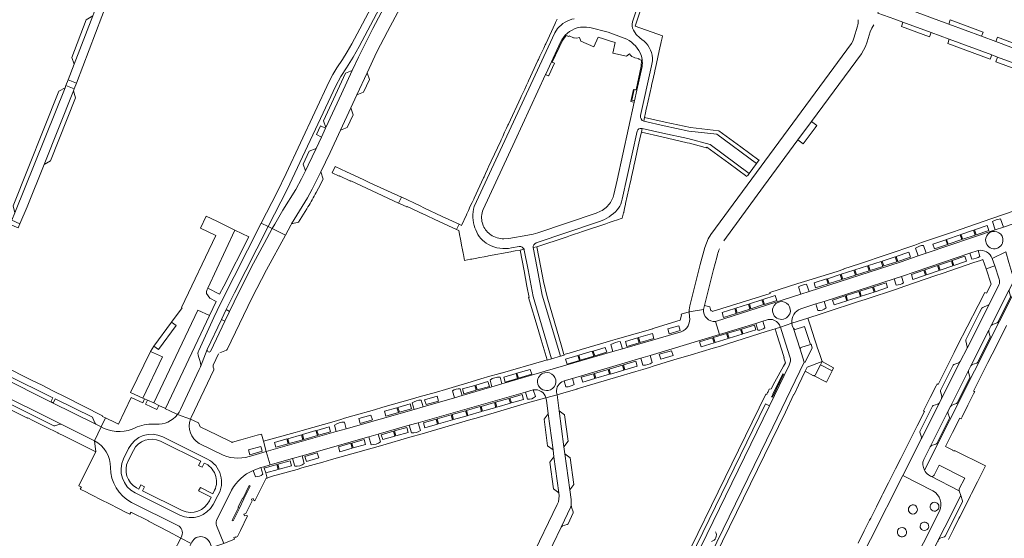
# Model space of a CAD drawing. Header units: metres. Extents: x 166325 to 190320, y 381923 to 404576.
# Tile 324 of 656: x 174459 to 174845, y 388152 to 388355. Entities that reach past the tile are written whole.
import ezdxf

# ---------------------------------------------------------------- set-up
doc = ezdxf.new("R2010")
doc.units = ezdxf.units.M
for name, color, linetype, lineweight in [('B-WE-VH-VERHARDING_ASFALT-GV', 8, 'Continuous', 18), ('B-WE-VH-VERHARDING_BETONSTRAATSTEEN-GV', 8, 'Continuous', 18), ('B-WE-VH-VERHARDING_STRAATBAKSTEEN-GV', 8, 'Continuous', 18)]:
    doc.layers.add(name, color=color, linetype=linetype, lineweight=lineweight)

msp = doc.modelspace()

# ---------------------------------------------------------------- linework, layer by layer
at = {"layer": 'B-WE-VH-VERHARDING_ASFALT-GV', "flags": 128}
msp.add_lwpolyline([(174620.306, 388397.433), (174617.87, 388399.293), (174589.269, 388345.432), (174587.513, 388342.318), (174585.613, 388339.29), (174583.487, 388336.08), (174581.895, 388333.467), (174580.462, 388330.763), (174563.516, 388294.615), (174560.031, 388287.427), (174553.811, 388275.183), (174556.511, 388273.869), (174563.906, 388288.38), (174582.995, 388328.974), (174584.938, 388332.645), (174587.176, 388336.143), (174589.78, 388340.22), (174592.158, 388344.433)], close=True, dxfattribs=at)
for points in [[(174543.275, 388247.895), (174556.511, 388273.869), (174553.811, 388275.183), (174537.806, 388243.678), (174535.243, 388238.194), (174529.248, 388225.371)], [(174529.137, 388223.01), (174529.831, 388221.024), (174530.096, 388219.736), (174529.967, 388218.966), (174532.622, 388225.669), (174538.156, 388237.433), (174539.988, 388241.328), (174543.275, 388247.895)]]:
    msp.add_lwpolyline(points, dxfattribs=at)
at = {"layer": 'B-WE-VH-VERHARDING_ASFALT-GV'}
msp.add_lwpolyline([(174529.248, 388225.371, 0.1850343), (174529.137, 388223.01)], format="xyb", dxfattribs=at)
at = {"layer": 'B-WE-VH-VERHARDING_BETONSTRAATSTEEN-GV', "flags": 128}
for points in [[(174498.369, 388374.613), (174501.566, 388382.976), (174508.738, 388401.74), (174509.181, 388402.899), (174505.864, 388404.148), (174505.412, 388402.967), (174496.808, 388380.459), (174496.496, 388379.613), (174489.702, 388361.716), (174487.694, 388356.403), (174480.458, 388337.46), (174478.057, 388331.358), (174481.319, 388330.068), (174491.319, 388356.193)], [(174853.652, 388341.992), (174841.825, 388346.382), (174836.207, 388348.468), (174823.393, 388353.225), (174821.977, 388353.751), (174797.543, 388362.859), (174795.619, 388357.492), (174802.214, 388355.176), (174805.381, 388354.007), (174816.436, 388349.926), (174823.58, 388347.289), (174840.215, 388341.148), (174842.548, 388340.287), (174867.074, 388331.234), (174873.329, 388328.925), (174889.057, 388323.119), (174900.053, 388319.06), (174902.274, 388317.979), (174905.053, 388322.742), (174903.835, 388323.346), (174903.203, 388323.593), (174876.594, 388333.474), (174865.675, 388337.528)], [(174487.694, 388356.403), (174485.177, 388354.897), (174479.57, 388340.105), (174480.458, 388337.46)], [(174842.548, 388340.287), (174841.852, 388338.491), (174866.347, 388329.378), (174866.426, 388329.477), (174867.074, 388331.234)], [(174668.714, 388337.849), (174667.85, 388338.248), (174667.567, 388338.379), (174665.389, 388333.664), (174665.303, 388333.479), (174666.036, 388333.141), (174666.423, 388332.962), (174666.505, 388333.138)], [(174480.165, 388327.054), (174480.49, 388327.902), (174477.208, 388329.2), (174476.842, 388328.269), (174457.224, 388279.277), (174455.966, 388276.33), (174459.173, 388274.978), (174462, 388281.595), (174468.673, 388298.242)], [(174476.842, 388328.269), (174474.4, 388326.955), (174456.505, 388281.956), (174457.224, 388279.277)], [(174481.319, 388330.068), (174478.057, 388331.358), (174477.208, 388329.2), (174480.49, 388327.902)], [(174480.165, 388327.054), (174468.673, 388298.242), (174471.089, 388299.608), (174480.96, 388324.33)], [(174701.073, 388327.334), (174699.95, 388327.581), (174699.043, 388323.459), (174700.158, 388323.18)], [(174712.156, 388314.831), (174704.102, 388316.591), (174703.783, 388315.152), (174711.833, 388313.366), (174721.429, 388311.237), (174732.397, 388310.156), (174747.997, 388298.619), (174749.025, 388300.01), (174748.96, 388300.057), (174748.842, 388299.896), (174741.835, 388305.068), (174733.214, 388311.438), (174722.099, 388312.647)], [(174771.651, 388313.52), (174769.561, 388315.059), (174764.221, 388307.854), (174766.248, 388306.345), (174770.95, 388312.589)], [(174711.206, 388310.521), (174703.149, 388312.286), (174702.826, 388310.827), (174710.883, 388309.054), (174720.826, 388306.73), (174721.663, 388306.508), (174726.985, 388305.097), (174728.285, 388304.753), (174728.524, 388305.005), (174737.11, 388298.667), (174744.131, 388293.495), (174744.504, 388293.961), (174744.587, 388293.916), (174745.152, 388294.71), (174729.838, 388306.041), (174721.119, 388308.351)], [(174596.423, 388291.059), (174593.797, 388292.29), (174587.25, 388295.357), (174582.723, 388297.478), (174581.542, 388294.96), (174584.365, 388293.633), (174584.443, 388293.79), (174588.846, 388291.71), (174588.89, 388291.802), (174607.614, 388283.08), (174607.655, 388283.061), (174608.732, 388285.414)], [(174616.123, 388281.964), (174608.863, 388285.349), (174608.732, 388285.414), (174607.655, 388283.061), (174609.425, 388282.228), (174610.832, 388281.566), (174610.923, 388281.524), (174611.04, 388281.773), (174615.142, 388279.835), (174616.535, 388279.176), (174616.689, 388279.104), (174623.813, 388275.769), (174630.386, 388272.717), (174631.344, 388274.805), (174624.768, 388277.88), (174617.508, 388281.263)], [(174459.173, 388274.978), (174455.966, 388276.33), (174455.268, 388274.692), (174458.466, 388273.324)], [(174548.921, 388269.852), (174543.429, 388272.504), (174532.841, 388249.773), (174537.469, 388247.387), (174539.104, 388250.561)], [(174658.418, 388256.887), (174656.938, 388264.639), (174656.833, 388264.972), (174655.316, 388264.684), (174656.853, 388256.587), (174657.988, 388250.575), (174658.891, 388246.125), (174658.616, 388246.029), (174662.328, 388233.537), (174663.513, 388229.549), (174665.844, 388221.706), (174665.895, 388221.563), (174667.613, 388222.062), (174660.415, 388246.429)], [(174665.866, 388246.38), (174664.492, 388252.338), (174663.44, 388257.851), (174661.913, 388265.94), (174660.411, 388265.654), (174661.956, 388257.566), (174663.991, 388246.96), (174671.089, 388223.071), (174672.553, 388223.496), (174672.48, 388223.755), (174671.671, 388226.643)], [(174847.092, 388249.145), (174839.986, 388235.068), (174840.581, 388235.565), (174842.304, 388236.114), (174842.609, 388236.402), (174847.57, 388246.231), (174847.607, 388246.619), (174847.004, 388248.393)], [(174839.172, 388243.339), (174838.702, 388243.043), (174836.706, 388242.196), (174836.393, 388241.916), (174835.485, 388240.148), (174830.126, 388229.44), (174830.074, 388229.07), (174830.631, 388226.749), (174830.55, 388226.269)], [(174533.49, 388239.01), (174528.857, 388241.166), (174511.616, 388204.761), (174513.67, 388203.815), (174516.262, 388202.621)], [(174518.596, 388236.37), (174511.721, 388227), (174513.492, 388225.743), (174520.362, 388235.117)], [(174762.5, 388233.904), (174765.076, 388225.879), (174765.397, 388226.528), (174769.103, 388227.732), (174766.848, 388234.778), (174763.126, 388233.58)], [(174839.091, 388233.295), (174832.029, 388219.302), (174832.604, 388219.786), (174834.345, 388220.349), (174834.63, 388220.599), (174839.587, 388230.424), (174839.606, 388230.81), (174839.04, 388232.508)], [(174510.362, 388224.934), (174502.574, 388208.925), (174507.411, 388206.698), (174515.018, 388222.782)], [(174773.72, 388220.97), (174773.087, 388219.762), (174777.669, 388217.412), (174778.197, 388218.505)], [(174827.878, 388220.971), (174827.311, 388220.448), (174825.398, 388219.789), (174825.117, 388219.53), (174820.157, 388209.669), (174820.105, 388209.299), (174820.676, 388207.371), (174820.582, 388206.504)], [(174758.327, 388216.193), (174758.627, 388216.055), (174754.224, 388207.013), (174753.92, 388207.167), (174753.988, 388207.306), (174754.379, 388208.107), (174754.427, 388208.205)], [(174777.669, 388217.412), (174773.087, 388219.762), (174770.983, 388215.679), (174770.396, 388215.483), (174775.473, 388212.871)], [(174831.123, 388217.509), (174824.006, 388203.411), (174824.621, 388203.927), (174826.367, 388204.504), (174826.646, 388204.746), (174831.599, 388214.592), (174831.635, 388214.977), (174831.058, 388216.748)], [(174819.744, 388204.842), (174819.112, 388204.302), (174817.303, 388203.715), (174817.013, 388203.472), (174812.057, 388193.625), (174812.016, 388193.26), (174812.625, 388191.398), (174812.546, 388190.568)], [(174670.624, 388201.741), (174672.476, 388187.599), (174674.088, 388189.736), (174672.713, 388200.138)], [(174823.13, 388201.676), (174816.038, 388187.629), (174816.64, 388188.11), (174818.352, 388188.658), (174818.635, 388188.902), (174823.61, 388198.738), (174823.644, 388199.119), (174823.073, 388200.881)], [(174666.299, 388200.514), (174664.706, 388198.365), (174666.069, 388188.009), (174668.189, 388186.402)], [(174668.57, 388183.639), (174666.97, 388181.511), (174668.329, 388171.149), (174670.473, 388169.544)], [(174672.861, 388184.843), (174674.753, 388170.696), (174676.358, 388172.854), (174674.959, 388183.248)], [(174675.359, 388164.788), (174675.221, 388164.016), (174671.388, 388156.09), (174671.967, 388156.604), (174673.804, 388157.198), (174674.077, 388157.446), (174676.158, 388161.728), (174676.16, 388162.074), (174675.455, 388163.92)], [(174526.289, 388149.69), (174522.206, 388151.814), (174519.556, 388146.541), (174523.708, 388144.529)]]:
    msp.add_lwpolyline(points, close=True, dxfattribs=at)
for points in [[(174621.737, 388397.121), (174597.599, 388351.515), (174591.903, 388340.245), (174589.477, 388334.98), (174585.298, 388325.91), (174579.139, 388312.726), (174579.022, 388312.475), (174577.382, 388308.965), (174575.266, 388304.435), (174572.224, 388297.923), (174571.16, 388295.765), (174569.565, 388292.528), (174567.34, 388288.409), (174562.304, 388280.247), (174559.145, 388274.885), (174558.132, 388273.079), (174563.269, 388270.577), (174565.404, 388274.473), (174565.673, 388274.911), (174569.867, 388281.736), (174571.878, 388285.081), (174573.767, 388288.496), (174577.189, 388295.281), (174580.787, 388302.875), (174584.854, 388311.675), (174588.878, 388320.383), (174591.249, 388325.451), (174595.291, 388334.089), (174599.152, 388342.342), (174603.329, 388350.386), (174614.106, 388370.673)], [(174699.345, 388354.063), (174708.346, 388381.47), (174708.418, 388381.689), (174703.923, 388383.251), (174703.669, 388383.333), (174695.611, 388358.828)], [(174700.378, 388352.411), (174700.916, 388353.968), (174701.948, 388357.122), (174703.337, 388361.395), (174703.641, 388362.329), (174704.174, 388363.968), (174707.883, 388375.421), (174709.752, 388380.993), (174708.346, 388381.47), (174699.345, 388354.063)], [(174669.803, 388355.162), (174669.202, 388353.86), (174669.026, 388353.479), (174665.316, 388345.501), (174665.135, 388345.11), (174664.539, 388343.822), (174663.819, 388342.266), (174663.065, 388340.636), (174662.468, 388339.348), (174662.29, 388338.963), (174658.575, 388330.978), (174658.395, 388330.587), (174657.797, 388329.299), (174657.081, 388327.754), (174656.321, 388326.115), (174655.724, 388324.826), (174655.547, 388324.444), (174650.723, 388314.061), (174650.542, 388313.671), (174649.945, 388312.383), (174649.233, 388310.847), (174648.469, 388309.198), (174647.872, 388307.91), (174647.695, 388307.528), (174643.996, 388299.559), (174643.815, 388299.169), (174643.218, 388297.881), (174642.499, 388296.331), (174641.742, 388294.696), (174641.145, 388293.408), (174640.968, 388293.026), (174637.264, 388285.046), (174637.083, 388284.656), (174636.486, 388283.367), (174635.768, 388281.818), (174635.01, 388280.183), (174634.412, 388278.895), (174634.235, 388278.513), (174632.308, 388274.355), (174631.344, 388274.805), (174630.386, 388272.717), (174631.295, 388272.294), (174631.714, 388270.06), (174631.794, 388269.637), (174632.056, 388268.242), (174632.372, 388266.556), (174632.703, 388264.792), (174632.965, 388263.396), (174633.042, 388262.985), (174633.489, 388260.6), (174635.88, 388261.054), (174636.303, 388261.134), (174637.698, 388261.398), (174639.549, 388261.749), (174641.147, 388262.052), (174642.542, 388262.316), (174642.952, 388262.394), (174651.613, 388264.03), (174652.036, 388264.109), (174653.402, 388264.365), (174655.316, 388264.684), (174656.833, 388264.972)], [(174669.956, 388351.466), (174668.899, 388349.806), (174637.311, 388281.689)], [(174696.105, 388347.731), (174689.836, 388350.12), (174682.588, 388351.873)], [(174703.783, 388315.152), (174704.102, 388316.591), (174704.467, 388318.476), (174704.774, 388319.883), (174704.867, 388320.306), (174706.767, 388328.903), (174706.86, 388329.323), (174707.168, 388330.699), (174707.551, 388332.41), (174707.934, 388334.124), (174708.242, 388335.5), (174708.337, 388335.925), (174710.217, 388344.513), (174710.315, 388344.932), (174710.638, 388346.302), (174711.009, 388347.879), (174711.167, 388348.585), (174700.378, 388352.411)], [(174671.147, 388346.126), (174667.567, 388338.379), (174667.85, 388338.248), (174671.904, 388346.835), (174673.345, 388348.757), (174674.337, 388348.31), (174674.48, 388348.629), (174676.187, 388347.865), (174676.401, 388347.835), (174676.547, 388347.814), (174677.401, 388347.693), (174678.609, 388347.908), (174679.122, 388346.551), (174684.134, 388344.308), (174685.847, 388348.134), (174688.004, 388347.439), (174690.395, 388346.669), (174692.511, 388345.987), (174691.628, 388341.883), (174697.01, 388340.718), (174698.233, 388341.511)], [(174699.691, 388350.798), (174700.824, 388349.202), (174702.262, 388347.853), (174703.044, 388347.237), (174703.891, 388346.569)], [(174640.842, 388280.544), (174653.256, 388307.409), (174665.303, 388333.479), (174665.389, 388333.664), (174667.567, 388338.379), (174671.147, 388346.126)], [(174700.302, 388340.036), (174701.715, 388339.725), (174701.969, 388339.669), (174701.886, 388339.292), (174702.86, 388339.099), (174702.796, 388336.705), (174700.752, 388327.416), (174699.74, 388327.654), (174698.738, 388322.871), (174699.236, 388322.762), (174700.027, 388322.587), (174700.158, 388323.18), (174699.043, 388323.459), (174699.95, 388327.581), (174701.073, 388327.334), (174703.105, 388336.565)], [(174703.105, 388336.565), (174701.073, 388327.334), (174700.158, 388323.18), (174700.027, 388322.587), (174693.321, 388292.129), (174692.082, 388286.502)], [(174707.147, 388338.832), (174706.86, 388336.907), (174702.507, 388317.376)], [(174702.948, 388312.33), (174703.149, 388312.286), (174711.206, 388310.521), (174721.119, 388308.351), (174729.838, 388306.041), (174745.152, 388294.71), (174747.997, 388298.619), (174732.397, 388310.156), (174721.429, 388311.237), (174711.833, 388313.366), (174703.783, 388315.152)], [(174701.139, 388311.238), (174695.315, 388284.584), (174695.082, 388283.515)], [(174699.709, 388296.77), (174700.015, 388298.157), (174700.104, 388298.557), (174701.995, 388307.163), (174702.085, 388307.584), (174702.38, 388308.952), (174702.826, 388310.827), (174703.149, 388312.286), (174702.948, 388312.33)], [(174660.411, 388265.654), (174661.913, 388265.94), (174673.296, 388269.746), (174673.696, 388269.88), (174675.042, 388270.333), (174676.683, 388270.884), (174678.369, 388271.451), (174679.715, 388271.903), (174680.122, 388272.04), (174688.453, 388274.857), (174688.853, 388274.991), (174690.199, 388275.443), (174691.844, 388275.997), (174693.526, 388276.562), (174694.872, 388277.014), (174695.28, 388277.151), (174695.87, 388279.257), (174695.911, 388279.435), (174696.264, 388281.146), (174696.583, 388282.53), (174696.68, 388282.949), (174698.553, 388291.537), (174698.646, 388291.956), (174698.952, 388293.343), (174699.332, 388295.066), (174699.709, 388296.77)], [(174532.563, 388249.215), (174532.841, 388249.773), (174543.429, 388272.504), (174536.386, 388276.009), (174532.177, 388277.968), (174529.93, 388273.223), (174535.914, 388270.33), (174522.563, 388242.144), (174522.826, 388242.003), (174518.596, 388236.37), (174520.362, 388235.117), (174513.492, 388225.743), (174511.721, 388227), (174510.362, 388224.934), (174515.018, 388222.782), (174507.411, 388206.698), (174508.042, 388206.407), (174509.174, 388205.885), (174511.616, 388204.761), (174528.857, 388241.166)], [(174685.638, 388279.363), (174685.057, 388279.167), (174662.279, 388271.476), (174660.355, 388270.895), (174658.375, 388270.469), (174650.916, 388269.149)], [(174640.632, 388274.784), (174640.511, 388275.169)], [(174661.533, 388267.481), (174685.272, 388275.471), (174686.477, 388275.876)], [(174550.109, 388245.795), (174555.793, 388256.932), (174563.269, 388270.577), (174558.132, 388273.079), (174554.869, 388267.265), (174550.806, 388259.53), (174545.026, 388248.152), (174541.35, 388240.658), (174539.511, 388236.759), (174534.027, 388225.134)], [(174637.893, 388272.543), (174637.582, 388273.332)], [(174643.786, 388270.671), (174643.442, 388270.913)], [(174650.916, 388269.149), (174648.96, 388269.022)], [(174651.96, 388265.528), (174654.914, 388266.106)], [(174656.833, 388264.972), (174656.938, 388264.639), (174658.418, 388256.887), (174660.415, 388246.429), (174667.613, 388222.062), (174671.089, 388223.071), (174663.991, 388246.96)], [(174663.991, 388246.96), (174661.956, 388257.566), (174660.411, 388265.654)], [(174847.092, 388249.145), (174848.468, 388251.823), (174848.685, 388253.196), (174848.465, 388254.528), (174846.932, 388259.801), (174845.795, 388263.956), (174840.454, 388261.361), (174841.427, 388258.47), (174843.181, 388253.335)], [(174843.181, 388253.335), (174841.427, 388258.47), (174838.003, 388257.304), (174840.031, 388251.341), (174838.211, 388247.743), (174837.461, 388248.096), (174834.853, 388242.963), (174830.585, 388234.618), (174826.856, 388227.292), (174825.479, 388224.528), (174824.842, 388223.195), (174822.075, 388217.711), (174819.222, 388212.056), (174818.776, 388212.281), (174818.372, 388211.477), (174816.104, 388206.965), (174813.847, 388202.476), (174813.443, 388201.672), (174813.889, 388201.447), (174811.023, 388195.77), (174808.256, 388190.288), (174806.949, 388187.699), (174804.562, 388182.97), (174802.508, 388178.901), (174802.108, 388178.108), (174799.789, 388173.513), (174797.585, 388169.146), (174797.18, 388168.343), (174795.016, 388164.057), (174792.761, 388159.588), (174792.356, 388158.784), (174790.243, 388154.6), (174787.857, 388149.872)], [(174813.812, 388178.42), (174853.057, 388256.241)], [(174853.057, 388256.241), (174813.812, 388178.42)], [(174843.033, 388251.022), (174839.172, 388243.339), (174830.55, 388226.269), (174827.878, 388220.971), (174820.582, 388206.504), (174819.744, 388204.842), (174812.546, 388190.568), (174805.341, 388176.281), (174817.129, 388170.276)], [(174805.341, 388176.281), (174812.546, 388190.568), (174812.625, 388191.398), (174812.016, 388193.26), (174812.057, 388193.625), (174817.013, 388203.472), (174817.303, 388203.715), (174819.112, 388204.302), (174819.744, 388204.842), (174820.582, 388206.504), (174820.676, 388207.371), (174820.105, 388209.299), (174820.157, 388209.669), (174825.117, 388219.53), (174825.398, 388219.789), (174827.311, 388220.448), (174827.878, 388220.971), (174830.55, 388226.269), (174830.631, 388226.749), (174830.074, 388229.07), (174830.126, 388229.44), (174835.485, 388240.148), (174836.393, 388241.916), (174836.706, 388242.196), (174838.702, 388243.043), (174839.172, 388243.339), (174843.033, 388251.022)], [(174528.857, 388241.166), (174533.49, 388239.01), (174536.061, 388244.575), (174533.608, 388245.836), (174533.595, 388245.855), (174532.31, 388247.683)], [(174813.546, 388182.665), (174816.038, 388187.629), (174823.13, 388201.676), (174824.006, 388203.411), (174831.123, 388217.509), (174832.029, 388219.302), (174839.091, 388233.295), (174839.986, 388235.068), (174847.092, 388249.145)], [(174537.598, 388224.457), (174540.178, 388225.432), (174540.458, 388225.703), (174550.109, 388245.795)], [(174847.57, 388246.231), (174842.609, 388236.402), (174842.304, 388236.114), (174840.581, 388235.565), (174839.986, 388235.068), (174839.091, 388233.295), (174839.04, 388232.508), (174839.606, 388230.81), (174839.587, 388230.424), (174834.63, 388220.599), (174834.345, 388220.349), (174832.604, 388219.786), (174832.029, 388219.302), (174831.123, 388217.509), (174831.058, 388216.748), (174831.635, 388214.977), (174831.599, 388214.592), (174826.646, 388204.746), (174826.367, 388204.504), (174824.621, 388203.927), (174824.006, 388203.411), (174823.13, 388201.676), (174823.073, 388200.881), (174823.644, 388199.119), (174823.61, 388198.738), (174818.635, 388188.902), (174818.352, 388188.658), (174816.64, 388188.11), (174816.038, 388187.629), (174813.546, 388182.665)], [(174712.701, 388105.631), (174759.353, 388201.184), (174759.306, 388201.207), (174762.686, 388208.151), (174762.742, 388208.124), (174764.51, 388211.745), (174767.029, 388217.171), (174767.838, 388218.821), (174773.72, 388220.97), (174772.84, 388223.741), (174771.797, 388226.608), (174771.481, 388227.599), (174770.732, 388229.952), (174769.026, 388235.309), (174768.157, 388238.039), (174761.827, 388236.016), (174762.017, 388235.143), (174762.5, 388233.904), (174763.126, 388233.58), (174766.848, 388234.778), (174769.103, 388227.732), (174769.393, 388227.821), (174769.853, 388226.369), (174767.053, 388220.694), (174766.72, 388220.722), (174754.409, 388195.338), (174707.924, 388100.115)], [(174766.72, 388220.722), (174765.076, 388225.879), (174762.5, 388233.904), (174762.017, 388235.143), (174761.827, 388236.016), (174757.351, 388234.483), (174757.93, 388232.733), (174761.112, 388222.817)], [(174761.112, 388222.817), (174757.93, 388232.733), (174757.351, 388234.483), (174755.282, 388233.829), (174756.088, 388231.166), (174757.777, 388225.819), (174758.535, 388223.419), (174758.826, 388222.497), (174758.671, 388222.448), (174759.295, 388220.472), (174758.628, 388219.241), (174755.204, 388213.025), (174753.735, 388210.333), (174753.017, 388210.112), (174752.987, 388210.127), (174752.498, 388209.133), (174752.453, 388209.042), (174752.354, 388208.842), (174752.076, 388208.241), (174751.993, 388208.062), (174751.701, 388208.205), (174703.728, 388110.022)], [(174823.26, 388151.262), (174825.202, 388155.2), (174827.35, 388159.459), (174827.715, 388160.183), (174829.614, 388163.948), (174831.889, 388168.459), (174832.294, 388169.263), (174834.608, 388173.849), (174835.256, 388175.135), (174837.77, 388180.119), (174825.667, 388186.177), (174825.501, 388185.824), (174824.908, 388186.101), (174824.978, 388186.221), (174822.126, 388187.664), (174824.9, 388193.145), (174827.759, 388198.793), (174828.19, 388198.567), (174828.595, 388199.371), (174830.873, 388203.894), (174833.133, 388208.383), (174833.538, 388209.187), (174833.11, 388209.403), (174835.974, 388215.083), (174838.74, 388220.568), (174840.417, 388223.902), (174843.231, 388229.476), (174846.045, 388235.051)], [(174532.622, 388225.669), (174529.967, 388218.966), (174529.45, 388217.864), (174522.069, 388202.142), (174521.556, 388201.16), (174520.935, 388200.242), (174526.024, 388198.46), (174526.146, 388198.783), (174526.283, 388199.101), (174535.159, 388217.771), (174535.201, 388218.119), (174534.94, 388218.77), (174534.906, 388219.147), (174534.981, 388219.562), (174537.086, 388223.972)], [(174760.834, 388219.601), (174753.044, 388203.621), (174703.898, 388102.805), (174703.732, 388102.464), (174707.924, 388100.115), (174754.409, 388195.338), (174766.72, 388220.722)], [(174751.543, 388204.412), (174753.044, 388203.621), (174760.834, 388219.601)], [(174656.628, 388125.812), (174663.948, 388140.819), (174668.095, 388149.32), (174671.388, 388156.09), (174675.221, 388164.016), (174675.359, 388164.788), (174675.254, 388166.98), (174674.753, 388170.696), (174672.861, 388184.843), (174672.476, 388187.599), (174670.624, 388201.741), (174669.786, 388207.913), (174665.377, 388206.778), (174665.584, 388205.862), (174666.299, 388200.514), (174668.189, 388186.402), (174668.57, 388183.639), (174670.473, 388169.544)], [(174702.327, 388103.556), (174751.543, 388204.412)], [(174531.372, 388181.216), (174530.603, 388179.627), (174529.246, 388180.287), (174530.045, 388181.899), (174514.271, 388189.784)], [(174503.646, 388186.187), (174501.568, 388182.04)], [(174816.335, 388176.059), (174827.418, 388170.322), (174827.486, 388171.086), (174829.647, 388175.351), (174819.55, 388180.434), (174817.618, 388176.508)], [(174817.618, 388176.508), (174819.55, 388180.434), (174829.647, 388175.351), (174827.486, 388171.086), (174827.418, 388170.322), (174828.05, 388168.553), (174828.812, 388166.421), (174828.803, 388166.055), (174821.98, 388152.568), (174821.682, 388152.312), (174819.873, 388151.729)], [(174754.603, 388075.979), (174805.341, 388176.281)], [(174777.358, 388068.151), (174778.964, 388071.317), (174784.439, 388082.107), (174784.482, 388082.192), (174828.05, 388168.553), (174827.418, 388170.322), (174816.335, 388176.059), (174816.259, 388176.098), (174815.429, 388176.601)], [(174815.429, 388176.601), (174816.259, 388176.098), (174816.335, 388176.059)], [(174533.489, 388166.432), (174534.148, 388167.826), (174529.246, 388170.266), (174529.92, 388171.62), (174534.809, 388169.164), (174535.497, 388170.538)], [(174828.05, 388168.553), (174784.482, 388082.192)], [(174819.873, 388151.729), (174821.682, 388152.312), (174821.98, 388152.568), (174828.803, 388166.055), (174828.812, 388166.421), (174828.05, 388168.553)], [(174669.875, 388164.983), (174666.445, 388157.931), (174659.328, 388143.348), (174636.911, 388097.454), (174628.154, 388079.503), (174626.249, 388075.601), (174624.199, 388071.403), (174613.227, 388048.948), (174612.747, 388047.966)], [(174819.738, 388162.395), (174775.438, 388074.7), (174771.526, 388066.974), (174766.965, 388057.965), (174766.936, 388057.619), (174767.181, 388056.844), (174767.134, 388056.085), (174765.209, 388052.263), (174769.331, 388050.165), (174771.073, 388053.62)]]:
    msp.add_lwpolyline(points, dxfattribs=at)
at = {"layer": 'B-WE-VH-VERHARDING_BETONSTRAATSTEEN-GV'}
for points in [[(174676.536, 388355.335, 0.1724509), (174669.956, 388351.466)], [(174677.71, 388351.708, 0.2179113), (174671.147, 388346.126)], [(174682.588, 388351.873, 0.1146694), (174677.71, 388351.708)], [(174699.345, 388354.063, 0.1947068), (174699.691, 388350.798)], [(174696.105, 388347.731, -0.1911782), (174702.367, 388341.911)], [(174707.147, 388338.832, 0.2281545), (174703.891, 388346.569)], [(174698.233, 388341.511, 0.1862017), (174700.302, 388340.036)], [(174702.367, 388341.911, -0.1511074), (174703.105, 388336.565)], [(174703.783, 388315.152, -0.3552835), (174702.507, 388317.376)], [(174702.948, 388312.33, 0.38352), (174701.139, 388311.238)], [(174692.082, 388286.502, -0.1199738), (174689.98, 388282.34)], [(174637.311, 388281.689, 0.16386), (174637.582, 388273.332)], [(174689.98, 388282.34, -0.1243141), (174685.638, 388279.363)], [(174693.386, 388280.383, 0.1083138), (174695.082, 388283.515)], [(174640.511, 388275.169, -0.1761457), (174640.842, 388280.544)], [(174686.477, 388275.876, 0.1102054), (174693.386, 388280.383)], [(174643.442, 388270.913, -0.1530673), (174640.632, 388274.784)], [(174642.862, 388266.81, -0.1694951), (174637.893, 388272.543)], [(174648.96, 388269.022, -0.1390878), (174643.786, 388270.671)], [(174642.862, 388266.81, 0.1679879), (174651.96, 388265.528)], [(174660.411, 388265.654, -0.3303366), (174661.533, 388267.481)], [(174837.915, 388269.383, 0.9406055), (174844.423, 388267.424)], [(174656.833, 388264.972, 0.3301835), (174654.914, 388266.106)], [(174843.181, 388253.335, -0.1927154), (174843.033, 388251.022)], [(174532.31, 388247.683, -0.1586026), (174532.563, 388249.215)], [(174761.038, 388239.744, 1.010288), (174754.476, 388242.182)], [(174754.476, 388242.182, 0.9900437), (174761.038, 388239.744)], [(174534.027, 388225.134, -0.9090413), (174532.622, 388225.669)], [(174760.834, 388219.601, 0.1767066), (174761.112, 388222.817)], [(174662.154, 388212.888, 0.4516888), (174666.336, 388209.691)], [(174514.271, 388189.784, 0.4087168), (174503.646, 388186.187)], [(174501.568, 388182.04, 0.4018851), (174504.899, 388171.491)], [(174813.812, 388178.42, -0.2161426), (174813.546, 388182.665)], [(174535.497, 388170.538, 0.4288765), (174531.372, 388181.216)], [(174813.812, 388178.42, 0.1199372), (174815.429, 388176.601)], [(174816.335, 388176.059, 0.4052118), (174817.618, 388176.508)], [(174817.129, 388170.276, -0.401833), (174819.738, 388162.395)], [(174522.782, 388162.618, 0.4122257), (174533.489, 388166.432)], [(174670.473, 388169.544, -0.1581002), (174669.875, 388164.983)], [(174530.688, 388152.319, 0.3464062), (174526.579, 388150.241)], [(174731.963, 388154.238, -0.4840669), (174730.295, 388150.488)], [(174819.873, 388151.729, 0.4051201), (174819.272, 388150.502)]]:
    msp.add_lwpolyline(points, format="xyb", dxfattribs=at)
at = {"layer": 'B-WE-VH-VERHARDING_STRAATBAKSTEEN-GV', "flags": 128}
for points in [[(174620.306, 388397.433), (174592.158, 388344.433), (174589.78, 388340.22), (174587.176, 388336.143), (174584.938, 388332.645), (174582.995, 388328.974), (174563.906, 388288.38), (174556.511, 388273.869), (174558.132, 388273.079), (174559.145, 388274.885), (174562.304, 388280.247), (174567.34, 388288.409), (174569.565, 388292.528), (174571.16, 388295.765), (174570.259, 388298.389), (174572.622, 388303.416), (174575.266, 388304.435), (174577.382, 388308.965), (174575.399, 388309.92), (174576.975, 388313.351), (174579.022, 388312.475), (174579.139, 388312.726), (174578.182, 388315.301), (174586.806, 388333.948), (174589.477, 388334.98), (174591.903, 388340.245), (174597.599, 388351.515), (174621.737, 388397.121)], [(174797.543, 388362.859), (174821.977, 388353.751)], [(174787.635, 388352.35), (174786.203, 388347.7), (174785.744, 388346.478), (174785.173, 388345.584), (174730.04, 388270.82), (174729.086, 388269.074), (174727.783, 388265.718), (174725.958, 388259.06), (174721.838, 388242.775), (174721.592, 388241.253), (174721.554, 388240.48), (174727.173, 388241.415), (174727.573, 388242.976), (174731.165, 388257.002), (174732.406, 388261.827), (174732.686, 388262.917)], [(174764.221, 388307.854), (174769.561, 388315.059), (174789.195, 388341.554), (174790.677, 388344.405), (174791.374, 388346.32), (174792.525, 388350.157), (174793.186, 388351.579), (174794.024, 388352.904)], [(174735.109, 388268.346), (174750.713, 388289.626), (174764.221, 388307.854)], [(174576.201, 388288.945), (174578.015, 388292.472), (174577.189, 388295.281), (174573.767, 388288.496), (174571.878, 388285.081), (174569.867, 388281.736), (174565.673, 388274.911), (174568.398, 388275.593), (174571.675, 388280.888), (174572.1, 388281.575)], [(174575.322, 388287.237), (174576.201, 388288.945)], [(174889.898, 388282.46), (174888.052, 388288.457), (174875.279, 388284.1), (174872.125, 388283.024), (174844.796, 388273.712), (174841.599, 388272.627), (174814.479, 388263.422), (174811.431, 388262.387), (174804.291, 388259.929), (174768.611, 388248.443), (174765.38, 388247.403), (174731.958, 388236.735), (174733.505, 388231.647), (174747.685, 388235.957), (174750.428, 388236.834), (174751.723, 388237.249)], [(174863.931, 388285.143), (174840.228, 388277.011), (174827.887, 388272.778), (174824.808, 388271.721), (174812.727, 388267.577), (174810.046, 388266.657), (174788.414, 388259.236), (174788.399, 388259.344), (174782.165, 388257.324), (174782.234, 388257.134), (174779.554, 388256.311), (174766.863, 388252.416), (174764.236, 388251.58), (174753.22, 388248.075), (174753.32, 388247.708), (174730.622, 388240.602), (174730.499, 388240.959), (174730.119, 388240.841), (174729.667, 388242.41), (174727.573, 388242.976), (174727.173, 388241.415)], [(174841.599, 388272.627), (174840.508, 388275.899), (174841.957, 388276.565), (174843.687, 388276.969), (174844.796, 388273.712), (174872.125, 388283.024)], [(174813.485, 388266.524), (174814.479, 388263.422), (174841.599, 388272.627)], [(174767.621, 388251.308), (174768.611, 388248.443), (174804.291, 388259.929), (174811.431, 388262.387), (174810.363, 388265.414)], [(174801.925, 388253.42), (174804.839, 388254.358), (174831.591, 388263.449), (174834.878, 388264.504)], [(174832.389, 388261.08), (174831.591, 388263.449), (174804.839, 388254.358), (174805.667, 388251.89)], [(174834.878, 388264.504), (174835.593, 388262.214)], [(174840.454, 388261.361), (174845.795, 388263.956)], [(174805.773, 388250.36), (174818.354, 388254.67), (174820.846, 388255.524), (174833.249, 388259.773), (174835.811, 388260.651), (174836.755, 388260.974), (174838.003, 388257.304), (174841.427, 388258.47), (174840.454, 388261.361)], [(174765.348, 388241.648), (174771.25, 388243.547), (174774.464, 388244.582), (174801.925, 388253.42)], [(174802.705, 388250.98), (174801.925, 388253.42), (174774.464, 388244.582), (174775.24, 388242.054)], [(174731.958, 388236.735), (174765.38, 388247.403), (174764.496, 388250.207)], [(174761.827, 388236.016), (174768.157, 388238.039), (174773.298, 388239.715), (174775.324, 388240.372), (174787.983, 388244.478), (174790.643, 388245.34), (174803.262, 388249.433), (174805.773, 388250.36)], [(174772.03, 388241.007), (174771.25, 388243.547), (174765.348, 388241.648)], [(174721.659, 388238.546), (174721.554, 388240.48), (174718.45, 388239.601), (174718.6, 388239.106), (174718.111, 388237.141), (174709.943, 388234.712), (174707.836, 388234.085), (174707.459, 388233.973), (174707.302, 388233.926), (174707.337, 388233.818), (174693.456, 388229.856), (174690.789, 388229.094), (174687.733, 388228.222), (174679.294, 388225.725), (174677.147, 388225.096), (174674.515, 388224.325), (174672.48, 388223.755), (174672.553, 388223.496), (174671.089, 388223.071), (174667.613, 388222.062), (174665.895, 388221.563), (174665.844, 388221.706), (174664.554, 388221.303), (174647.533, 388216.309), (174647.477, 388216.408), (174646.406, 388216.092), (174643.385, 388215.2), (174639.867, 388214.162), (174634.438, 388212.482), (174631.2, 388211.544), (174628.668, 388210.82), (174626.006, 388210.059), (174622.459, 388209.045), (174615.76, 388207.131), (174613.092, 388206.368), (174601.505, 388203.056), (174598.15, 388202.097), (174589.744, 388199.694), (174586.412, 388198.742), (174584.949, 388198.323), (174582.319, 388197.526), (174569.823, 388194.018), (174567.081, 388193.248), (174558.992, 388190.978), (174554.63, 388189.753), (174555.775, 388185.728), (174583.171, 388193.519), (174582.465, 388196.11)], [(174727.173, 388241.415), (174721.554, 388240.48), (174721.659, 388238.546)], [(174672.368, 388213.324), (174672.589, 388213.39), (174675.82, 388214.347), (174702.607, 388222.281), (174706.265, 388223.365), (174733.505, 388231.647), (174731.958, 388236.735)], [(174748.531, 388233.31), (174747.685, 388235.957), (174733.505, 388231.647), (174706.265, 388223.365), (174707.099, 388220.66)], [(174751.723, 388237.249), (174750.428, 388236.834), (174751.274, 388234.186)], [(174757.309, 388234.612), (174757.351, 388234.483), (174761.827, 388236.016)], [(174467.832, 388211.687), (174463.951, 388213.619), (174460.07, 388215.552), (174456.23, 388217.464), (174452.391, 388219.376), (174450.629, 388220.238), (174445.099, 388223.136), (174444.095, 388225.876), (174443.026, 388228.795), (174443.861, 388230.722), (174443.714, 388230.796), (174442.103, 388231.44), (174442, 388231.16), (174440.468, 388231.808), (174439.192, 388228.879), (174438.913, 388228.239)], [(174718.386, 388232.645), (174695.379, 388226.002), (174691.656, 388224.929), (174668.303, 388218.193), (174648.162, 388212.281), (174644.228, 388211.126), (174632.534, 388207.693), (174629.554, 388206.819), (174617.285, 388203.227), (174613.715, 388202.211), (174587.071, 388194.629), (174583.171, 388193.519), (174555.775, 388185.728), (174557.273, 388180.46), (174566.078, 388182.968), (174569.858, 388184.044), (174595.926, 388191.468), (174599.65, 388192.529), (174611.822, 388195.995), (174615.269, 388196.977), (174657.394, 388208.974)], [(174694.558, 388228.84), (174695.379, 388226.002), (174718.386, 388232.645)], [(174722.389, 388223.664), (174730.963, 388226.259), (174733.413, 388226.916), (174736.609, 388227.926), (174748.958, 388231.83), (174751.826, 388232.737), (174755.282, 388233.829), (174757.351, 388234.483), (174757.309, 388234.612)], [(174648.162, 388212.281), (174668.303, 388218.193), (174691.656, 388224.929), (174690.848, 388227.663)], [(174669.615, 388208.942), (174669.786, 388207.913), (174672.427, 388208.668), (174677.508, 388210.193), (174677.697, 388210.249), (174689.608, 388213.779), (174692.703, 388214.7), (174700.691, 388217.061), (174703.371, 388217.851), (174705.964, 388218.625), (174707.525, 388219.117), (174715.541, 388221.644), (174722.389, 388223.664)], [(174703.451, 388219.508), (174702.607, 388222.281), (174675.82, 388214.347), (174676.501, 388212.045)], [(174443.189, 388212.407), (174447.375, 388210.333), (174475.535, 388196.338), (174488.345, 388189.961), (174491.037, 388195.362), (174488.941, 388196.413), (174471.707, 388204.927), (174450.983, 388215.251), (174448.046, 388216.7), (174446.823, 388217.304)], [(174446.823, 388217.304), (174448.046, 388216.7), (174450.983, 388215.251), (174451.696, 388215.182), (174453.578, 388215.824), (174453.933, 388215.801), (174472.123, 388206.789), (174471.47, 388205.455)], [(174451.696, 388215.182), (174450.983, 388215.251), (174471.707, 388204.927), (174488.941, 388196.413), (174488.472, 388196.961), (174487.788, 388198.821), (174487.583, 388199.134), (174473.009, 388206.374), (174472.279, 388204.997)], [(174471.47, 388205.455), (174472.123, 388206.789), (174453.933, 388215.801), (174453.578, 388215.824), (174451.696, 388215.182)], [(174631.778, 388210.332), (174632.534, 388207.693), (174644.228, 388211.126), (174643.484, 388213.749)], [(174647.47, 388214.862), (174648.162, 388212.281)], [(174673.27, 388211.088), (174672.589, 388213.39), (174672.368, 388213.324)], [(174472.279, 388204.997), (174473.009, 388206.374), (174487.583, 388199.134), (174487.788, 388198.821), (174488.472, 388196.961), (174488.941, 388196.413), (174491.037, 388195.362), (174492.713, 388198.924), (174491.497, 388199.496), (174491.538, 388199.757), (174476.918, 388207.163), (174472.375, 388209.425), (174467.832, 388211.687)], [(174658.202, 388206.304), (174657.394, 388208.974), (174615.269, 388196.977), (174616.171, 388193.913)], [(174616.505, 388205.849), (174617.285, 388203.227), (174629.554, 388206.819), (174628.827, 388209.505)], [(174657.394, 388208.974), (174660.459, 388209.847)], [(174660.459, 388209.847), (174661.264, 388207.23)], [(174665.377, 388206.778), (174669.786, 388207.913), (174669.615, 388208.942)], [(174447.181, 388206.253), (174462.174, 388198.807), (174462.219, 388198.9), (174464.278, 388197.874), (174469.234, 388195.412), (174474.083, 388193.004), (174474.19, 388192.951), (174476.593, 388191.757), (174478.997, 388190.562), (174483.945, 388188.113), (174488.894, 388185.663), (174488.345, 388189.961), (174475.535, 388196.338), (174474.819, 388196.407), (174472.892, 388195.772), (174472.5, 388195.8), (174448.761, 388207.569)], [(174520.935, 388200.242), (174517.933, 388201.648), (174516.195, 388202.452), (174516.262, 388202.621), (174513.67, 388203.815), (174512.87, 388202.196), (174508.451, 388204.236), (174509.174, 388205.885), (174508.042, 388206.407), (174507.307, 388204.793), (174502.753, 388206.887), (174497.854, 388196.505), (174496.731, 388197.033), (174492.713, 388198.924), (174491.037, 388195.362), (174492.212, 388194.78)], [(174586.389, 388197.256), (174587.071, 388194.629), (174613.715, 388202.211), (174612.959, 388204.784)], [(174635.945, 388198.217), (174638.039, 388198.815), (174646.438, 388201.336), (174652.94, 388203.219), (174658.223, 388204.749), (174665.377, 388206.778)], [(174526.024, 388198.46), (174520.935, 388200.242)], [(174542.302, 388189.348), (174536.584, 388192.119), (174529.84, 388195.388), (174529.24, 388197.014), (174526.024, 388198.46)], [(174566.899, 388180), (174566.078, 388182.968), (174557.273, 388180.46), (174554.848, 388179.77), (174554.996, 388179.25), (174559.861, 388180.636), (174560.408, 388178.709), (174555.553, 388177.332), (174556.059, 388175.346), (174557.683, 388175.885), (174567.834, 388178.751), (174569.759, 388179.295), (174577.918, 388181.599), (174581.337, 388182.564), (174597.324, 388187.078), (174600.489, 388187.972), (174612.978, 388191.589), (174615.969, 388192.456), (174635.945, 388198.217)], [(174492.212, 388194.78), (174491.037, 388195.362), (174488.345, 388189.961)], [(174505.104, 388195.408), (174504.588, 388195.131)], [(174612.671, 388193.031), (174611.822, 388195.995), (174599.65, 388192.529), (174600.558, 388189.478)], [(174488.345, 388189.961), (174488.894, 388185.663), (174485.558, 388179.002), (174482.27, 388172.27), (174483.241, 388171.778), (174483.196, 388171.689), (174482.821, 388170.956), (174484.939, 388169.889), (174486.654, 388169.025), (174491.789, 388166.439), (174493.495, 388165.58), (174498.63, 388162.993), (174500.345, 388162.13), (174502.265, 388161.163), (174502.63, 388161.888), (174502.683, 388161.994), (174509.588, 388158.525), (174509.519, 388158.408), (174517.406, 388154.424), (174522.206, 388151.814), (174522.655, 388152.754)], [(174532.674, 388182.793), (174515.197, 388191.475)], [(174554.63, 388189.753), (174553.832, 388192.582), (174552.234, 388192.126), (174545.718, 388190.26), (174542.514, 388189.342)], [(174550.481, 388184.223), (174555.775, 388185.728), (174554.63, 388189.753)], [(174596.872, 388188.413), (174595.926, 388191.468), (174569.858, 388184.044), (174570.675, 388181.015)], [(174501.769, 388186.912), (174499.806, 388182.925)], [(174529.404, 388188.898), (174538.801, 388184.243)], [(174550.62, 388178.358), (174553.681, 388179.437), (174554.848, 388179.77), (174557.273, 388180.46), (174555.775, 388185.728), (174550.481, 388184.223)], [(174550.164, 388166.397), (174549.915, 388167.1), (174550.628, 388167.341), (174550.851, 388166.619), (174551.334, 388166.405), (174554.189, 388172.106), (174555.78, 388175.253), (174556.059, 388175.346), (174555.553, 388177.332), (174554.996, 388179.25), (174554.848, 388179.77), (174553.681, 388179.437), (174554.443, 388176.828)], [(174551.529, 388175.863), (174550.62, 388178.358)], [(174817.129, 388170.276), (174805.341, 388176.281), (174754.603, 388075.979), (174754.4, 388075.578), (174771.526, 388066.974), (174775.438, 388074.7), (174819.738, 388162.395)], [(174522.782, 388162.618), (174507.176, 388170.34), (174508.012, 388171.933), (174506.621, 388172.621), (174505.793, 388171.026), (174504.899, 388171.491)], [(174535.497, 388170.538), (174534.809, 388169.164), (174529.92, 388171.62), (174529.246, 388170.266), (174534.148, 388167.826)], [(174536.299, 388158.656), (174542.167, 388170.647)], [(174521.888, 388160.853), (174504.364, 388169.519)], [(174534.148, 388167.826), (174533.489, 388166.432)], [(174534.953, 388165.016), (174536.72, 388168.443)], [(174536.242, 388156.767), (174539.115, 388149.74), (174543.33, 388151.419), (174543.067, 388152.059), (174543.625, 388152.292), (174543.72, 388152.058), (174544.507, 388152.385), (174545.611, 388154.769), (174548.416, 388160.506), (174547.958, 388160.722), (174547.263, 388160.476), (174546.986, 388161.194), (174547.702, 388161.411), (174550.164, 388166.397)], [(174502.882, 388165.808), (174521.085, 388156.757)], [(174533.586, 388150.074), (174534.399, 388148.105), (174539.115, 388149.74), (174536.242, 388156.767)], [(174522.655, 388152.754), (174522.206, 388151.814), (174526.289, 388149.69), (174526.579, 388150.241)]]:
    msp.add_lwpolyline(points, dxfattribs=at)
at = {"layer": 'B-WE-VH-VERHARDING_STRAATBAKSTEEN-GV'}
for points in [[(174787.86, 388354.921, -0.0781598), (174787.635, 388352.35)], [(174572.1, 388281.575, 0.0164728), (174575.322, 388287.237)], [(174837.915, 388269.383, -1.0632028), (174844.423, 388267.424)], [(174810.363, 388265.414, -0.1515467), (174813.485, 388266.524)], [(174732.686, 388262.917, -0.0285133), (174733.483, 388265.2)], [(174834.878, 388264.504, -0.3569012), (174840.454, 388261.361)], [(174835.593, 388262.214, -0.120586), (174832.389, 388261.08)], [(174764.496, 388250.207, -0.1398529), (174767.621, 388251.308)], [(174805.667, 388251.89, -0.1786523), (174802.705, 388250.98)], [(174727.173, 388241.415, 0.4698217), (174731.958, 388236.735)], [(174761.827, 388236.016, -0.3577932), (174765.348, 388241.648)], [(174775.24, 388242.054, -0.256175), (174772.03, 388241.007)], [(174721.659, 388238.546, -0.3785524), (174718.386, 388232.645)], [(174751.723, 388237.249, -0.4251017), (174757.309, 388234.612)], [(174751.274, 388234.186, -0.1736368), (174748.531, 388233.31)], [(174690.848, 388227.663, -0.1088485), (174694.558, 388228.84)], [(174707.099, 388220.66, -0.1701253), (174703.451, 388219.508)], [(174662.154, 388212.888, -0.3822728), (174665.022, 388216.583)], [(174665.022, 388216.583, -1.0365772), (174666.336, 388209.691)], [(174643.484, 388213.749, -0.1765407), (174647.47, 388214.862)], [(174672.368, 388213.324, 0.368295), (174669.615, 388208.942)], [(174628.827, 388209.505, -0.1929261), (174631.778, 388210.332)], [(174665.377, 388206.778, 0.394127), (174660.459, 388209.847)], [(174676.501, 388212.045, -0.148346), (174673.27, 388211.088)], [(174472.279, 388204.997, -0.6688076), (174471.47, 388205.455)], [(174612.959, 388204.784, -0.158939), (174616.505, 388205.849)], [(174661.264, 388207.23, -0.2263477), (174658.202, 388206.304)], [(174512.502, 388196.414, 0.2519623), (174520.935, 388200.242)], [(174526.024, 388198.46, 0.3547742), (174529.404, 388188.898)], [(174582.465, 388196.11, -0.1706274), (174586.389, 388197.256)], [(174492.212, 388194.78, 0.2280437), (174504.588, 388195.131)], [(174505.104, 388195.408, -0.1194792), (174512.502, 388196.414)], [(174616.171, 388193.913, -0.1871628), (174612.671, 388193.031)], [(174488.345, 388189.961, -0.2857249), (174494.674, 388179.434)], [(174515.197, 388191.475, 0.41416), (174501.769, 388186.912)], [(174542.514, 388189.342, -0.1271859), (174542.302, 388189.348)], [(174600.558, 388189.478, -0.1626265), (174596.872, 388188.413)], [(174504.364, 388169.519, -0.4129899), (174499.806, 388182.925)], [(174536.72, 388168.443, 0.4408584), (174532.674, 388182.793)], [(174550.481, 388184.223, -0.1847752), (174538.801, 388184.243)], [(174502.882, 388165.808, -0.2773172), (174494.674, 388179.434)], [(174550.62, 388178.358, 0.1598973), (174542.167, 388170.647)], [(174570.675, 388181.015, -0.1723331), (174566.899, 388180)], [(174554.443, 388176.828, -0.1956599), (174551.529, 388175.863)], [(174816.338, 388163.093, -0.8583), (174818.858, 388165.517)], [(174534.953, 388165.016, -0.4003514), (174521.888, 388160.853)], [(174808.135, 388161.675, -1.1167669), (174810.781, 388164.057)], [(174810.781, 388164.057, -0.8789951), (174808.135, 388161.675)], [(174818.858, 388165.517, -1.1492202), (174816.338, 388163.093)], [(174536.242, 388156.767, -0.2012209), (174536.299, 388158.656)], [(174521.085, 388156.757, -0.4018969), (174522.655, 388152.754)], [(174803.523, 388153.121, -0.913516), (174806.268, 388155.442)], [(174806.268, 388155.442, -1.1094464), (174803.523, 388153.121)], [(174812.722, 388155.182, -1.1475686), (174815.248, 388157.343)], [(174815.248, 388157.343, -0.8750221), (174812.722, 388155.182)], [(174530.688, 388152.319, -0.2584324), (174533.586, 388150.074)]]:
    msp.add_lwpolyline(points, format="xyb", dxfattribs=at)
at = {"layer": 'B-WE-VH-VERHARDING_STRAATBAKSTEEN-GV', "flags": 128}
for points in [[(174805.381, 388354.007), (174804.841, 388352.284), (174815.82, 388348.279), (174816.436, 388349.926)], [(174823.393, 388353.225), (174836.207, 388348.468), (174836.838, 388350.126), (174823.957, 388354.856)], [(174841.825, 388346.382), (174853.652, 388341.992), (174854.311, 388343.629), (174842.445, 388348.066)], [(174823.58, 388347.289), (174822.956, 388345.573), (174839.568, 388339.45), (174840.215, 388341.148)], [(174589.477, 388334.98), (174586.806, 388333.948), (174578.182, 388315.301), (174579.139, 388312.726), (174585.298, 388325.91)], [(174595.291, 388334.089), (174591.249, 388325.451), (174593.903, 388326.511), (174596.218, 388331.484)], [(174588.878, 388320.383), (174584.854, 388311.675), (174587.516, 388312.752), (174589.838, 388317.715)], [(174575.266, 388304.435), (174572.622, 388303.416), (174570.259, 388298.389), (174571.16, 388295.765), (174572.224, 388297.923)], [(174839.102, 388272.379), (174838.481, 388274.315), (174833.51, 388272.619), (174834.159, 388270.692)], [(174833.51, 388272.619), (174838.481, 388274.315), (174839.102, 388272.379), (174834.159, 388270.692)], [(174550.806, 388259.53), (174554.869, 388267.265), (174558.132, 388273.079), (174556.511, 388273.869), (174543.275, 388247.895), (174539.988, 388241.328), (174541.35, 388240.658), (174545.026, 388248.152)], [(174828.454, 388268.763), (174827.798, 388270.652), (174822.545, 388268.869), (174823.192, 388266.969)], [(174822.545, 388268.869), (174827.798, 388270.652), (174828.454, 388268.763), (174823.192, 388266.969)], [(174833.778, 388270.57), (174833.126, 388272.468), (174828.158, 388270.786), (174828.825, 388268.895)], [(174828.158, 388270.786), (174833.126, 388272.468), (174833.778, 388270.57), (174828.825, 388268.895)], [(174822.84, 388266.829), (174822.198, 388268.732), (174817.188, 388267.047), (174817.802, 388265.139)], [(174822.198, 388268.732), (174822.84, 388266.829), (174817.802, 388265.139), (174817.188, 388267.047)], [(174802.781, 388262.144), (174803.421, 388260.226), (174808.428, 388261.904), (174807.778, 388263.812)], [(174808.428, 388261.904), (174803.421, 388260.226), (174802.781, 388262.144), (174807.778, 388263.812)], [(174791.873, 388258.604), (174792.495, 388256.691), (174797.509, 388258.293), (174796.857, 388260.199)], [(174797.509, 388258.293), (174792.495, 388256.691), (174791.873, 388258.604), (174796.857, 388260.199)], [(174797.23, 388260.31), (174797.858, 388258.431), (174803.039, 388260.105), (174802.402, 388262.014)], [(174802.402, 388262.014), (174803.039, 388260.105), (174797.858, 388258.431), (174797.23, 388260.31)], [(174814.044, 388256.902), (174814.7, 388254.993), (174819.647, 388256.696), (174818.967, 388258.594)], [(174819.357, 388258.72), (174820.001, 388256.841), (174825.019, 388258.531), (174824.386, 388260.413)], [(174824.746, 388260.545), (174825.4, 388258.674), (174830.373, 388260.319), (174829.722, 388262.246)], [(174776.487, 388251.56), (174781.479, 388253.162), (174780.849, 388255.072), (174775.886, 388253.433)], [(174781.479, 388253.162), (174776.487, 388251.56), (174775.886, 388253.433), (174780.849, 388255.072)], [(174781.245, 388255.192), (174781.838, 388253.288), (174786.795, 388254.879), (174786.189, 388256.746)], [(174786.795, 388254.879), (174781.838, 388253.288), (174781.245, 388255.192), (174786.189, 388256.746)], [(174786.581, 388256.88), (174787.167, 388254.991), (174792.14, 388256.571), (174791.517, 388258.481)], [(174792.14, 388256.571), (174787.167, 388254.991), (174786.581, 388256.88), (174791.517, 388258.481)], [(174808.708, 388255.085), (174809.322, 388253.161), (174814.303, 388254.865), (174813.655, 388256.749)], [(174770.548, 388251.781), (174771.169, 388249.843), (174776.099, 388251.44), (174775.47, 388253.341)], [(174776.099, 388251.44), (174771.169, 388249.843), (174770.548, 388251.781), (174775.47, 388253.341)], [(174798.791, 388251.853), (174799.393, 388249.994), (174794.465, 388248.334), (174793.821, 388250.246)], [(174783.131, 388246.82), (174783.73, 388244.922), (174788.703, 388246.491), (174788.096, 388248.394)], [(174788.472, 388248.544), (174789.08, 388246.615), (174794.066, 388248.199), (174793.441, 388250.127)], [(174739.836, 388241.885), (174740.448, 388239.981), (174745.394, 388241.555), (174744.782, 388243.476)], [(174744.782, 388243.476), (174745.394, 388241.555), (174740.448, 388239.981), (174739.836, 388241.885)], [(174750.13, 388245.175), (174750.74, 388243.284), (174745.788, 388241.702), (174745.175, 388243.6)], [(174745.175, 388243.6), (174745.788, 388241.702), (174750.74, 388243.284), (174750.13, 388245.175)], [(174755.359, 388246.838), (174755.994, 388244.97), (174751.102, 388243.384), (174750.524, 388245.297)], [(174750.524, 388245.297), (174751.102, 388243.384), (174755.994, 388244.97), (174755.359, 388246.838)], [(174777.773, 388245.086), (174782.753, 388246.679), (174783.356, 388244.76), (174778.374, 388243.153)], [(174541.35, 388240.658), (174539.988, 388241.328), (174538.156, 388237.433), (174539.511, 388236.759)], [(174739.436, 388241.769), (174740.069, 388239.863), (174735.072, 388238.292), (174734.46, 388240.197)], [(174734.46, 388240.197), (174735.072, 388238.292), (174740.069, 388239.863), (174739.436, 388241.769)], [(174702.304, 388228.47), (174707.697, 388230.056), (174707.152, 388231.994), (174701.738, 388230.399)], [(174713.773, 388231.861), (174713.192, 388233.768), (174717.546, 388235.039), (174718.08, 388233.093)], [(174731.14, 388230.384), (174736.24, 388231.934), (174736.822, 388230.021), (174731.722, 388228.471)], [(174736.623, 388232.051), (174741.722, 388233.601), (174742.304, 388231.688), (174737.204, 388230.137)], [(174747.204, 388235.268), (174742.105, 388233.718), (174742.687, 388231.804), (174747.786, 388233.354)], [(174742.105, 388233.718), (174747.204, 388235.268), (174747.786, 388233.354), (174742.687, 388231.804)], [(174697.116, 388226.946), (174701.922, 388228.37), (174701.373, 388230.287), (174696.557, 388228.868)], [(174725.658, 388228.717), (174726.24, 388226.804), (174731.339, 388228.354), (174730.758, 388230.268)], [(174769.103, 388227.732), (174765.397, 388226.528), (174765.076, 388225.879), (174766.72, 388220.722), (174767.053, 388220.694), (174769.853, 388226.369), (174769.393, 388227.821)], [(174678.891, 388221.55), (174678.338, 388223.46), (174683.579, 388225.019), (174684.155, 388223.126)], [(174684.527, 388223.221), (174689.238, 388224.603), (174688.666, 388226.547), (174683.96, 388225.12)], [(174715.246, 388223.329), (174714.659, 388225.238), (174709.849, 388223.853), (174710.447, 388221.921)], [(174710.447, 388221.921), (174709.849, 388223.853), (174714.659, 388225.238), (174715.246, 388223.329)], [(174673.696, 388220.027), (174673.119, 388221.942), (174677.954, 388223.361), (174678.519, 388221.44)], [(174700.682, 388221.128), (174695.837, 388219.701), (174696.412, 388217.781), (174701.244, 388219.203)], [(174701.244, 388219.203), (174696.412, 388217.781), (174695.837, 388219.701), (174700.682, 388221.128)], [(174773.087, 388219.762), (174773.72, 388220.97), (174767.838, 388218.821), (174767.029, 388217.171), (174770.316, 388215.456), (174770.396, 388215.483), (174770.983, 388215.679)], [(174649.384, 388212.949), (174654.243, 388214.341), (174653.68, 388216.272), (174648.844, 388214.863)], [(174654.607, 388214.456), (174659.85, 388215.982), (174659.263, 388217.916), (174654.053, 388216.384)], [(174684.1, 388216.232), (174679.259, 388214.815), (174679.841, 388212.913), (174684.633, 388214.317)], [(174684.633, 388214.317), (174679.841, 388212.913), (174679.259, 388214.815), (174684.1, 388216.232)], [(174689.755, 388217.908), (174684.471, 388216.339), (174685.029, 388214.429), (174690.341, 388215.993)], [(174690.341, 388215.993), (174685.029, 388214.429), (174684.471, 388216.339), (174689.755, 388217.908)], [(174695.452, 388219.581), (174690.147, 388218.006), (174690.716, 388216.097), (174696.002, 388217.668)], [(174696.002, 388217.668), (174690.716, 388216.097), (174690.147, 388218.006), (174695.452, 388219.581)], [(174642.697, 388213.119), (174637.935, 388211.766), (174638.5, 388209.847), (174643.241, 388211.206)], [(174447.375, 388210.333), (174447.859, 388209.79), (174448.519, 388207.868), (174448.761, 388207.569), (174472.5, 388195.8), (174472.892, 388195.772), (174474.819, 388196.407), (174475.535, 388196.338)], [(174633.196, 388208.346), (174638.123, 388209.744), (174637.538, 388211.655), (174632.655, 388210.25)], [(174618.394, 388204.095), (174623.274, 388205.5), (174622.738, 388207.423), (174617.849, 388206.018)], [(174645.244, 388204.921), (174639.964, 388203.42), (174640.519, 388201.496), (174645.78, 388203.015)], [(174639.964, 388203.42), (174645.244, 388204.921), (174645.78, 388203.015), (174640.519, 388201.496)], [(174650.929, 388206.563), (174645.608, 388205.022), (174646.158, 388203.124), (174651.487, 388204.645)], [(174646.158, 388203.124), (174645.608, 388205.022), (174650.929, 388206.563), (174651.487, 388204.645)], [(174656.066, 388208.026), (174651.285, 388206.664), (174651.852, 388204.755), (174656.62, 388206.09)], [(174651.285, 388206.664), (174656.066, 388208.026), (174656.62, 388206.09), (174651.852, 388204.755)], [(174602.702, 388199.615), (174607.55, 388200.99), (174606.983, 388202.917), (174602.168, 388201.501)], [(174607.351, 388203.022), (174607.934, 388201.104), (174612.727, 388202.493), (174612.162, 388204.391)], [(174633.906, 388201.701), (174628.595, 388200.185), (174629.146, 388198.269), (174634.489, 388199.76)], [(174628.595, 388200.185), (174633.906, 388201.701), (174634.489, 388199.76), (174629.146, 388198.269)], [(174639.608, 388203.32), (174634.278, 388201.818), (174634.83, 388199.874), (174640.141, 388201.416)], [(174634.278, 388201.818), (174639.608, 388203.32), (174640.141, 388201.416), (174634.83, 388199.874)], [(174753.044, 388203.621), (174751.543, 388204.412), (174702.327, 388103.556), (174703.898, 388102.805)], [(174592.56, 388196.742), (174597.369, 388198.11), (174596.821, 388200.034), (174592.012, 388198.666)], [(174622.412, 388198.452), (174617.425, 388197.007), (174617.962, 388195.066), (174622.962, 388196.488)], [(174617.425, 388197.007), (174622.412, 388198.452), (174622.962, 388196.488), (174617.962, 388195.066)], [(174628.224, 388200.08), (174622.777, 388198.554), (174623.345, 388196.602), (174628.774, 388198.169)], [(174622.777, 388198.554), (174628.224, 388200.08), (174628.774, 388198.169), (174623.345, 388196.602)], [(174575.232, 388193.911), (174575.81, 388191.99), (174570.502, 388190.487), (174569.961, 388192.397)], [(174581.004, 388193.465), (174580.47, 388195.401), (174575.627, 388194.027), (174576.186, 388192.101)], [(174605.685, 388193.677), (174600.866, 388192.28), (174601.467, 388190.4), (174606.225, 388191.738)], [(174606.225, 388191.738), (174601.467, 388190.4), (174600.866, 388192.28), (174605.685, 388193.677)], [(174610.864, 388195.168), (174606.084, 388193.774), (174606.58, 388191.829), (174611.412, 388193.207)], [(174606.58, 388191.829), (174606.084, 388193.774), (174610.864, 388195.168), (174611.412, 388193.207)], [(174563.818, 388190.65), (174558.973, 388189.285), (174559.539, 388187.38), (174564.392, 388188.732)], [(174569.596, 388192.287), (174564.206, 388190.763), (174564.757, 388188.853), (174570.154, 388190.377)], [(174594.101, 388190.433), (174589.296, 388189.052), (174589.848, 388187.13), (174594.654, 388188.511)], [(174594.654, 388188.511), (174589.848, 388187.13), (174589.296, 388189.052), (174594.101, 388190.433)], [(174551.586, 388185.101), (174554.125, 388185.818), (174553.595, 388187.764), (174548.779, 388186.404), (174549.281, 388184.451)], [(174553.595, 388187.764), (174554.125, 388185.818), (174551.586, 388185.101), (174549.281, 388184.451), (174548.779, 388186.404)], [(174575.756, 388185.161), (174570.935, 388183.776), (174571.48, 388181.857), (174576.335, 388183.236)], [(174576.335, 388183.236), (174571.48, 388181.857), (174570.935, 388183.776), (174575.756, 388185.161)], [(174588.911, 388188.942), (174584.106, 388187.561), (174584.658, 388185.639), (174589.464, 388187.02)], [(174589.464, 388187.02), (174584.658, 388185.639), (174584.106, 388187.561), (174588.911, 388188.942)], [(174560.249, 388180.744), (174560.8, 388178.824), (174565.593, 388180.173), (174565.069, 388182.105)], [(174565.593, 388180.173), (174560.8, 388178.824), (174560.249, 388180.744), (174565.069, 388182.105)], [(174554.996, 388179.25), (174555.553, 388177.332), (174560.408, 388178.709), (174559.861, 388180.636)], [(174545.239, 388163.594), (174542.784, 388158.588), (174542.401, 388158.79), (174544.876, 388163.755), (174544.701, 388163.862), (174546.483, 388167.463), (174546.637, 388167.397), (174549.112, 388172.354), (174549.482, 388172.171), (174547.013, 388167.195)]]:
    msp.add_lwpolyline(points, close=True, dxfattribs=at)

doc.saveas('drawing.dxf')
